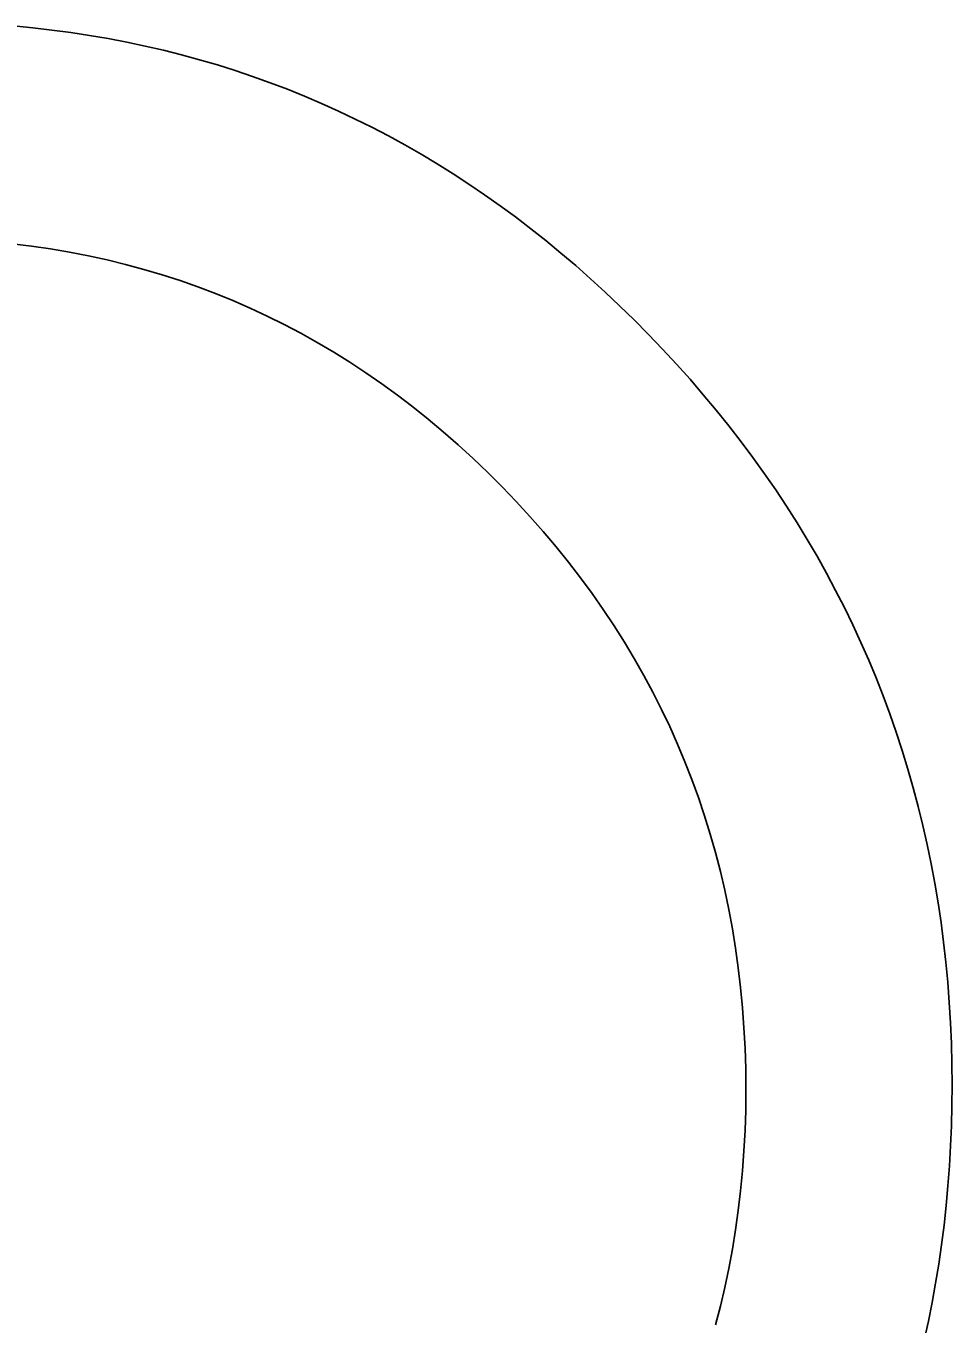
# Model space of a CAD drawing. Extents: x 99958 to 100176, y 99935 to 100011.
# Drawn here: x 100114.41005 to 100114.43982, y 99941.79557 to 99941.83729 of the extents above; entities that cross this region are included whole.
import ezdxf

# ---------------------------------------------------------------- set-up
doc = ezdxf.new("R2010")
doc.units = 0
doc.layers.add('TR_SN_ConstructionSigns', color=7, linetype='Continuous')

msp = doc.modelspace()

# ---------------------------------------------------------------- linework, layer by layer
at = {"layer": 'TR_SN_ConstructionSigns'}
for p, q in [((100114.410272, 99941.837229), (100114.409655, 99941.837288)), ((100114.410885, 99941.837158), (100114.410272, 99941.837229)), ((100114.411493, 99941.837077), (100114.410885, 99941.837158)), ((100114.412097, 99941.836984), (100114.411493, 99941.837077)), ((100114.412697, 99941.836881), (100114.412097, 99941.836984)), ((100114.413293, 99941.836767), (100114.412697, 99941.836881)), ((100114.413884, 99941.836642), (100114.413293, 99941.836767)), ((100114.414471, 99941.836507), (100114.413884, 99941.836642)), ((100114.415053, 99941.83636), (100114.414471, 99941.836507)), ((100114.415631, 99941.836203), (100114.415053, 99941.83636)), ((100114.416205, 99941.836034), (100114.415631, 99941.836203)), ((100114.416774, 99941.835855), (100114.416205, 99941.836034)), ((100114.417339, 99941.835665), (100114.416774, 99941.835855)), ((100114.4179, 99941.835464), (100114.417339, 99941.835665)), ((100114.418456, 99941.835253), (100114.4179, 99941.835464)), ((100114.419009, 99941.83503), (100114.418456, 99941.835253)), ((100114.419556, 99941.834797), (100114.419009, 99941.83503)), ((100114.4201, 99941.834552), (100114.419556, 99941.834797)), ((100114.420639, 99941.834297), (100114.4201, 99941.834552)), ((100114.421173, 99941.834031), (100114.420639, 99941.834297)), ((100114.421704, 99941.833754), (100114.421173, 99941.834031)), ((100114.42223, 99941.833467), (100114.421704, 99941.833754)), ((100114.422751, 99941.833168), (100114.42223, 99941.833467)), ((100114.423268, 99941.832859), (100114.422751, 99941.833168)), ((100114.423781, 99941.832538), (100114.423268, 99941.832859)), ((100114.42429, 99941.832207), (100114.423781, 99941.832538)), ((100114.424794, 99941.831865), (100114.42429, 99941.832207)), ((100114.425294, 99941.831512), (100114.424794, 99941.831865)), ((100114.42579, 99941.831149), (100114.425294, 99941.831512)), ((100114.426281, 99941.830774), (100114.42579, 99941.831149)), ((100114.426768, 99941.830389), (100114.426281, 99941.830774)), ((100114.410229, 99941.830212), (100114.409607, 99941.830288)), ((100114.410846, 99941.830122), (100114.410229, 99941.830212)), ((100114.411457, 99941.830018), (100114.410846, 99941.830122)), ((100114.42725, 99941.829992), (100114.426768, 99941.830389)), ((100114.412063, 99941.829901), (100114.411457, 99941.830018)), ((100114.412662, 99941.82977), (100114.412063, 99941.829901)), ((100114.413256, 99941.829625), (100114.412662, 99941.82977)), ((100114.427728, 99941.829585), (100114.42725, 99941.829992)), ((100114.413845, 99941.829466), (100114.413256, 99941.829625)), ((100114.414428, 99941.829293), (100114.413845, 99941.829466)), ((100114.415005, 99941.829107), (100114.414428, 99941.829293)), ((100114.428202, 99941.829167), (100114.427728, 99941.829585)), ((100114.415576, 99941.828907), (100114.415005, 99941.829107)), ((100114.416142, 99941.828692), (100114.415576, 99941.828907)), ((100114.428672, 99941.828738), (100114.428202, 99941.829167)), ((100114.416702, 99941.828465), (100114.416142, 99941.828692)), ((100114.417256, 99941.828223), (100114.416702, 99941.828465)), ((100114.429137, 99941.828299), (100114.428672, 99941.828738)), ((100114.417805, 99941.827967), (100114.417256, 99941.828223)), ((100114.429598, 99941.827848), (100114.429137, 99941.828299)), ((100114.418348, 99941.827698), (100114.417805, 99941.827967)), ((100114.418886, 99941.827415), (100114.418348, 99941.827698)), ((100114.430054, 99941.827387), (100114.429598, 99941.827848)), ((100114.419418, 99941.827118), (100114.418886, 99941.827415)), ((100114.430514, 99941.826906), (100114.430054, 99941.827387)), ((100114.419944, 99941.826807), (100114.419418, 99941.827118)), ((100114.420464, 99941.826483), (100114.419944, 99941.826807)), ((100114.430962, 99941.826421), (100114.430514, 99941.826906)), ((100114.420979, 99941.826144), (100114.420464, 99941.826483)), ((100114.4314, 99941.825932), (100114.430962, 99941.826421)), ((100114.421488, 99941.825792), (100114.420979, 99941.826144)), ((100114.431826, 99941.825438), (100114.4314, 99941.825932)), ((100114.421992, 99941.825426), (100114.421488, 99941.825792)), ((100114.422489, 99941.825046), (100114.421992, 99941.825426)), ((100114.432241, 99941.824939), (100114.431826, 99941.825438)), ((100114.422982, 99941.824653), (100114.422489, 99941.825046)), ((100114.423468, 99941.824245), (100114.422982, 99941.824653)), ((100114.432646, 99941.824436), (100114.432241, 99941.824939)), ((100114.423949, 99941.823824), (100114.423468, 99941.824245)), ((100114.433039, 99941.823928), (100114.432646, 99941.824436)), ((100114.424424, 99941.823389), (100114.423949, 99941.823824)), ((100114.433421, 99941.823416), (100114.433039, 99941.823928)), ((100114.424894, 99941.82294), (100114.424424, 99941.823389)), ((100114.433792, 99941.822898), (100114.433421, 99941.823416)), ((100114.425357, 99941.822477), (100114.424894, 99941.82294)), ((100114.434152, 99941.822377), (100114.433792, 99941.822898)), ((100114.425812, 99941.822005), (100114.425357, 99941.822477)), ((100114.4345, 99941.821851), (100114.434152, 99941.822377)), ((100114.426252, 99941.821527), (100114.425812, 99941.822005)), ((100114.434838, 99941.82132), (100114.4345, 99941.821851)), ((100114.426679, 99941.821042), (100114.426252, 99941.821527)), ((100114.435165, 99941.820784), (100114.434838, 99941.82132)), ((100114.427093, 99941.820552), (100114.426679, 99941.821042)), ((100114.427493, 99941.820056), (100114.427093, 99941.820552)), ((100114.435481, 99941.820244), (100114.435165, 99941.820784)), ((100114.427879, 99941.819554), (100114.427493, 99941.820056)), ((100114.435785, 99941.819699), (100114.435481, 99941.820244)), ((100114.436079, 99941.81915), (100114.435785, 99941.819699)), ((100114.428252, 99941.819046), (100114.427879, 99941.819554)), ((100114.428612, 99941.818532), (100114.428252, 99941.819046)), ((100114.436361, 99941.818596), (100114.436079, 99941.81915)), ((100114.428957, 99941.818013), (100114.428612, 99941.818532)), ((100114.436632, 99941.818038), (100114.436361, 99941.818596)), ((100114.429289, 99941.817487), (100114.428957, 99941.818013)), ((100114.436892, 99941.817475), (100114.436632, 99941.818038)), ((100114.429608, 99941.816956), (100114.429289, 99941.817487)), ((100114.437142, 99941.816907), (100114.436892, 99941.817475)), ((100114.429913, 99941.816418), (100114.429608, 99941.816956)), ((100114.43738, 99941.816335), (100114.437142, 99941.816907)), ((100114.430205, 99941.815875), (100114.429913, 99941.816418)), ((100114.437607, 99941.815758), (100114.43738, 99941.816335)), ((100114.430483, 99941.815326), (100114.430205, 99941.815875)), ((100114.437823, 99941.815177), (100114.437607, 99941.815758)), ((100114.430747, 99941.814771), (100114.430483, 99941.815326)), ((100114.438028, 99941.814591), (100114.437823, 99941.815177)), ((100114.430998, 99941.81421), (100114.430747, 99941.814771)), ((100114.431235, 99941.813643), (100114.430998, 99941.81421)), ((100114.438221, 99941.814), (100114.438028, 99941.814591)), ((100114.438404, 99941.813405), (100114.438221, 99941.814)), ((100114.431459, 99941.81307), (100114.431235, 99941.813643)), ((100114.438576, 99941.812805), (100114.438404, 99941.813405)), ((100114.431669, 99941.812492), (100114.431459, 99941.81307)), ((100114.438736, 99941.812201), (100114.438576, 99941.812805)), ((100114.431866, 99941.811907), (100114.431669, 99941.812492)), ((100114.438886, 99941.811592), (100114.438736, 99941.812201)), ((100114.432049, 99941.811317), (100114.431866, 99941.811907)), ((100114.432218, 99941.810721), (100114.432049, 99941.811317)), ((100114.439024, 99941.810978), (100114.438886, 99941.811592)), ((100114.439152, 99941.81036), (100114.439024, 99941.810978)), ((100114.432374, 99941.810118), (100114.432218, 99941.810721)), ((100114.432517, 99941.80951), (100114.432374, 99941.810118)), ((100114.439268, 99941.809737), (100114.439152, 99941.81036)), ((100114.439373, 99941.809109), (100114.439268, 99941.809737)), ((100114.432645, 99941.808896), (100114.432517, 99941.80951)), ((100114.432761, 99941.808277), (100114.432645, 99941.808896)), ((100114.439467, 99941.808477), (100114.439373, 99941.809109)), ((100114.43955, 99941.807841), (100114.439467, 99941.808477)), ((100114.432862, 99941.807651), (100114.432761, 99941.808277)), ((100114.43295, 99941.807019), (100114.432862, 99941.807651)), ((100114.439622, 99941.8072), (100114.43955, 99941.807841)), ((100114.439683, 99941.806554), (100114.439622, 99941.8072)), ((100114.433025, 99941.806382), (100114.43295, 99941.807019)), ((100114.433086, 99941.805738), (100114.433025, 99941.806382)), ((100114.439733, 99941.805903), (100114.439683, 99941.806554)), ((100114.439772, 99941.805248), (100114.439733, 99941.805903)), ((100114.433133, 99941.805089), (100114.433086, 99941.805738)), ((100114.433167, 99941.804434), (100114.433133, 99941.805089)), ((100114.439799, 99941.804589), (100114.439772, 99941.805248)), ((100114.433188, 99941.803773), (100114.433167, 99941.804434)), ((100114.439816, 99941.803925), (100114.439799, 99941.804589)), ((100114.439822, 99941.803256), (100114.439816, 99941.803925)), ((100114.433194, 99941.803106), (100114.433188, 99941.803773)), ((100114.433188, 99941.802444), (100114.433194, 99941.803106)), ((100114.439816, 99941.802598), (100114.439822, 99941.803256)), ((100114.4398, 99941.801944), (100114.439816, 99941.802598)), ((100114.433167, 99941.801789), (100114.433188, 99941.802444)), ((100114.433133, 99941.801139), (100114.433167, 99941.801789)), ((100114.439774, 99941.801296), (100114.4398, 99941.801944)), ((100114.439737, 99941.800651), (100114.439774, 99941.801296)), ((100114.433086, 99941.800495), (100114.433133, 99941.801139)), ((100114.433025, 99941.799856), (100114.433086, 99941.800495)), ((100114.43969, 99941.800012), (100114.439737, 99941.800651)), ((100114.43295, 99941.799223), (100114.433025, 99941.799856)), ((100114.439631, 99941.799376), (100114.43969, 99941.800012)), ((100114.432862, 99941.798596), (100114.43295, 99941.799223)), ((100114.439563, 99941.798746), (100114.439631, 99941.799376)), ((100114.432761, 99941.797974), (100114.432862, 99941.798596)), ((100114.439484, 99941.79812), (100114.439563, 99941.798746)), ((100114.432645, 99941.797358), (100114.432761, 99941.797974)), ((100114.439394, 99941.797498), (100114.439484, 99941.79812)), ((100114.432517, 99941.796747), (100114.432645, 99941.797358)), ((100114.439293, 99941.796881), (100114.439394, 99941.797498)), ((100114.432374, 99941.796142), (100114.432517, 99941.796747)), ((100114.439183, 99941.796269), (100114.439293, 99941.796881)), ((100114.432218, 99941.795543), (100114.432374, 99941.796142)), ((100114.439061, 99941.795661), (100114.439183, 99941.796269)), ((100114.438929, 99941.795058), (100114.439061, 99941.795661))]:
    msp.add_line(p, q, dxfattribs=at)

doc.saveas('drawing.dxf')
